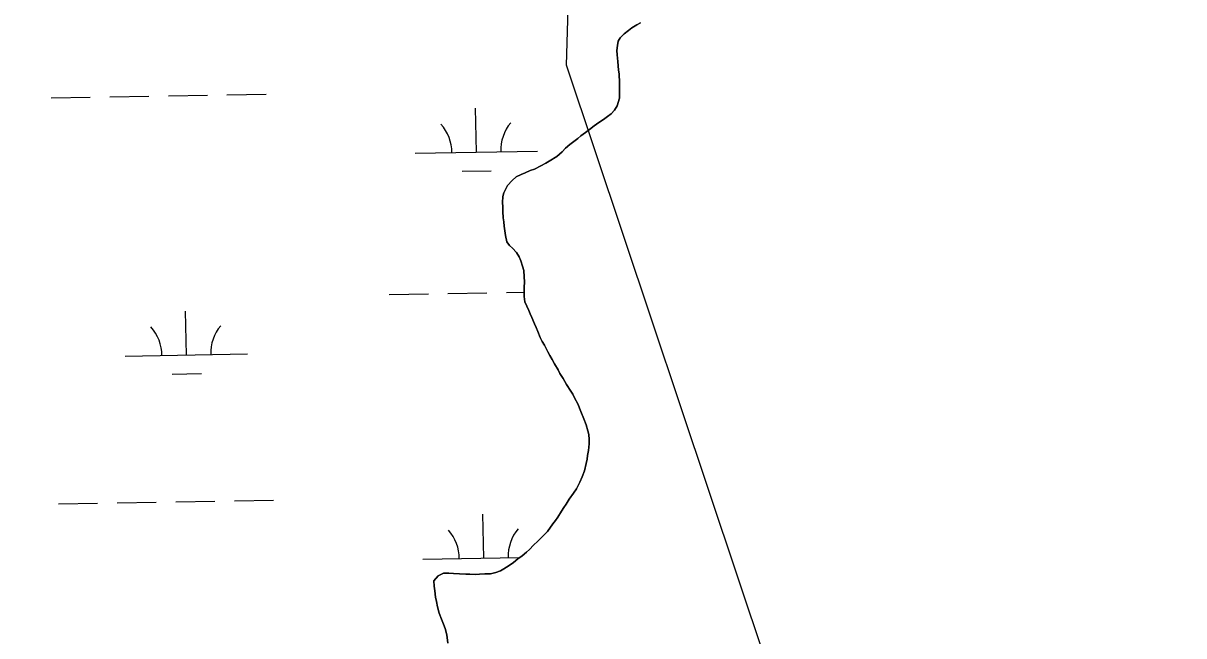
# Model space of a CAD drawing. Extents: x 3925854 to 3964121, y 224593 to 250589.
# Drawn here: x 3955060 to 3956011, y 237442 to 237944 of the extents above; entities that cross this region are included whole.
import ezdxf

# ---------------------------------------------------------------- set-up
doc = ezdxf.new("R2010")
doc.units = 0
for name, color, linetype in [('V-TOPO-SHOR', 7, 'Continuous'), ('V-UTIL-LINE', 7, 'Continuous'), ('V-WETL-SWMP', 7, 'Continuous')]:
    doc.layers.add(name, color=color, linetype=linetype)

msp = doc.modelspace()

# ---------------------------------------------------------------- linework, layer by layer
at = {"layer": 'V-TOPO-SHOR'}
for points in [[(3955483.506, 237686.367), (3955481.464, 237691.329), (3955480.037, 237694.504), (3955478.808, 237697.68), (3955476.564, 237702.839), (3955475.337, 237705.817), (3955474.112, 237708.596), (3955472.484, 237711.967), (3955470.852, 237715.737), (3955470.407, 237720.118), (3955470.364, 237724.302), (3955470.334, 237727.493), (3955470.485, 237732.076), (3955470.444, 237736.064), (3955469.994, 237741.241), (3955468.961, 237744.819), (3955467.522, 237749.189), (3955466.293, 237752.366), (3955464.065, 237755.929), (3955460.638, 237759.483), (3955458.424, 237761.653), (3955456.2, 237764.82), (3955454.951, 237769.989), (3955454.077, 237777.554), (3955453.642, 237781.138), (3955453.21, 237784.323), (3955452.956, 237789.703), (3955452.721, 237793.486), (3955452.686, 237796.875), (3955452.833, 237801.86), (3955453.601, 237804.856), (3955456.727, 237811.068), (3955460.472, 237815.092), (3955463.633, 237817.914), (3955467.997, 237819.952), (3955471.171, 237821.379), (3955475.14, 237823.214), (3955478.716, 237824.246), (3955483.871, 237827.089), (3955488.034, 237829.125), (3955490.809, 237830.749), (3955497.148, 237834.599), (3955501.494, 237838.431), (3955504.253, 237841.648), (3955507.611, 237844.473), (3955510.976, 237846.897), (3955514.138, 237849.523), (3955516.709, 237851.54), (3955520.467, 237854.371), (3955523.831, 237856.795), (3955527.587, 237859.824), (3955531.546, 237862.454), (3955535.308, 237864.885), (3955538.671, 237867.51), (3955541.438, 237869.731), (3955544.397, 237872.751), (3955546.556, 237876.161), (3955548.485, 237882.361), (3955548.432, 237887.542), (3955548.358, 237894.917), (3955548.082, 237902.486), (3955547.453, 237905.47), (3955546.982, 237912.64), (3955546.529, 237918.018), (3955546.296, 237921.404), (3955546.65, 237925.594), (3955547.412, 237929.188), (3955548.979, 237931.996), (3955552.333, 237935.219), (3955555.893, 237938.046), (3955558.463, 237940.065), (3955562.625, 237942.498), (3955565.594, 237944.323)], [(3955407.72, 237436.048), (3955406.854, 237442.817), (3955405.605, 237447.986), (3955404.175, 237451.56), (3955402.537, 237455.727), (3955400.691, 237460.692), (3955399.248, 237465.66), (3955398.404, 237470.235), (3955397.769, 237473.817), (3955397.118, 237478.993), (3955396.681, 237482.775), (3955396.44, 237486.959), (3955399.985, 237491.18), (3955404.148, 237493.218), (3955408.531, 237493.46), (3955412.322, 237493.099), (3955417.309, 237492.751), (3955422.494, 237492.407), (3955425.882, 237492.442), (3955430.269, 237492.286), (3955433.855, 237492.522), (3955438.039, 237492.763), (3955442.62, 237492.81), (3955446.997, 237493.853), (3955450.968, 237495.286), (3955453.542, 237496.909), (3955458.101, 237499.544), (3955461.462, 237502.172), (3955465.218, 237505.199), (3955468.583, 237507.626), (3955472.339, 237510.653), (3955474.708, 237512.67), (3955478.061, 237516.293), (3955481.417, 237519.514), (3955484.77, 237522.939), (3955489.306, 237527.567), (3955493.828, 237533.793), (3955495.993, 237536.605), (3955497.959, 237539.216), (3955500.9, 237544.031), (3955502.862, 237547.039), (3955504.627, 237549.847), (3955507.177, 237553.861), (3955510.714, 237558.879), (3955513.27, 237562.494), (3955516.004, 237567.902), (3955517.954, 237572.308), (3955519.699, 237577.108), (3955521.03, 237583.301), (3955521.794, 237586.697), (3955522.16, 237589.691), (3955522.916, 237593.883), (3955523.459, 237599.272), (3955523.623, 237602.862), (3955523.18, 237607.042), (3955522.353, 237610.024), (3955521.108, 237614.994), (3955519.264, 237619.76), (3955516.61, 237625.91), (3955514.157, 237632.064), (3955511.92, 237636.426), (3955510.288, 237639.998), (3955508.668, 237642.573), (3955505.027, 237647.918), (3955502.184, 237652.872), (3955499.552, 237657.029), (3955498.127, 237660.005), (3955495.088, 237664.758), (3955493.259, 237668.328), (3955491.43, 237671.697), (3955489.806, 237674.671), (3955486.959, 237680.022), (3955485.134, 237683.195), (3955483.506, 237686.367)]]:
    msp.add_lwpolyline(points, dxfattribs=at)
at = {"layer": 'V-UTIL-LINE'}
msp.add_lwpolyline([(3957974.115, 230534.291), (3955504.908, 237909.423), (3955545.434, 239147.844), (3955545.409, 239149.229), (3955617.45, 241317.764), (3951638.507, 243889.773), (3950262.651, 245733.512), (3950260.125, 245737.596), (3948167.454, 248541.726)], dxfattribs=at)
at = {"layer": 'V-WETL-SWMP'}
for p, q in [((3955082.971, 237882.675), (3955114.966, 237883.257)), ((3955130.963, 237883.548), (3955162.958, 237884.13)), ((3955178.956, 237884.421), (3955210.95, 237885.002)), ((3955226.948, 237885.293), (3955258.942, 237885.875)), ((3955431.153, 237838.256), (3955430.498, 237874.25)), ((3955381.161, 237837.347), (3955481.144, 237839.165)), ((3955419.435, 237822.609), (3955443.431, 237823.046)), ((3955359.855, 237721.508), (3955391.85, 237722.09)), ((3955407.847, 237722.381), (3955439.842, 237722.963)), ((3955455.839, 237723.254), (3955470.373, 237723.518)), ((3955193.663, 237672.049), (3955193.008, 237708.043)), ((3955143.671, 237671.14), (3955243.655, 237672.958)), ((3955181.945, 237656.402), (3955205.941, 237656.839)), ((3955089.019, 237550.055), (3955121.014, 237550.637)), ((3955137.012, 237550.928), (3955169.006, 237551.51)), ((3955185.004, 237551.801), (3955216.998, 237552.382)), ((3955232.996, 237552.673), (3955264.99, 237553.255)), ((3955437.201, 237505.636), (3955436.546, 237541.63)), ((3955387.209, 237504.727), (3955466.564, 237506.17))]:
    msp.add_line(p, q, dxfattribs=at)
for points in [[(3955565.595, 237944.323), (3955562.624, 237942.499), (3955558.463, 237940.065), (3955555.892, 237938.045), (3955552.333, 237935.219), (3955548.978, 237931.995), (3955547.412, 237929.189), (3955546.651, 237925.594), (3955546.295, 237921.404), (3955546.529, 237918.018), (3955546.982, 237912.641), (3955547.453, 237905.47), (3955548.082, 237902.487), (3955548.358, 237894.916), (3955548.433, 237887.542), (3955548.486, 237882.36), (3955546.556, 237876.161), (3955544.398, 237872.751), (3955541.439, 237869.731), (3955538.671, 237867.51), (3955535.309, 237864.885), (3955531.547, 237862.455), (3955527.587, 237859.824), (3955523.831, 237856.796), (3955520.467, 237854.37), (3955516.709, 237851.541), (3955514.138, 237849.522), (3955510.976, 237846.898), (3955507.612, 237844.472), (3955504.252, 237841.648), (3955501.494, 237838.431), (3955497.148, 237834.599), (3955490.809, 237830.748), (3955488.035, 237829.125), (3955483.87, 237827.089), (3955478.717, 237824.247), (3955475.14, 237823.214), (3955471.172, 237821.379), (3955467.997, 237819.952), (3955463.633, 237817.914), (3955460.473, 237815.092), (3955456.726, 237811.067), (3955453.601, 237804.857), (3955452.834, 237801.859), (3955452.685, 237796.875), (3955452.72, 237793.486), (3955452.957, 237789.702), (3955453.211, 237784.323), (3955453.642, 237781.138), (3955454.077, 237777.555), (3955454.952, 237769.989), (3955456.2, 237764.82), (3955458.425, 237761.653), (3955460.639, 237759.483), (3955464.064, 237755.93), (3955466.293, 237752.365), (3955467.521, 237749.189), (3955468.961, 237744.818), (3955469.994, 237741.241), (3955470.445, 237736.063), (3955470.485, 237732.077), (3955470.333, 237727.492), (3955470.365, 237724.303), (3955470.408, 237720.118), (3955470.851, 237715.737), (3955472.484, 237711.967), (3955474.112, 237708.595), (3955475.337, 237705.817), (3955476.563, 237702.839), (3955478.808, 237697.68), (3955480.036, 237694.503), (3955481.464, 237691.329), (3955483.507, 237686.366), (3955485.134, 237683.194), (3955486.96, 237680.023), (3955489.805, 237674.671), (3955491.43, 237671.697), (3955493.258, 237668.328), (3955495.088, 237664.758), (3955498.126, 237660.006), (3955499.552, 237657.03), (3955502.185, 237652.871), (3955505.026, 237647.917), (3955508.668, 237642.573), (3955510.289, 237639.998), (3955511.92, 237636.427), (3955514.156, 237632.065), (3955516.611, 237625.911)], [(3955516.611, 237625.911), (3955519.265, 237619.759), (3955521.107, 237614.994), (3955522.353, 237610.024), (3955523.181, 237607.042), (3955523.622, 237602.861), (3955523.459, 237599.272), (3955522.916, 237593.884), (3955522.161, 237589.691), (3955521.793, 237586.697), (3955521.03, 237583.301), (3955519.698, 237577.109), (3955517.953, 237572.307), (3955516.005, 237567.903), (3955513.269, 237562.493), (3955510.715, 237558.879), (3955507.178, 237553.861), (3955504.628, 237549.848), (3955502.862, 237547.04), (3955500.9, 237544.03), (3955497.959, 237539.216), (3955495.992, 237536.605), (3955493.828, 237533.793), (3955489.307, 237527.568), (3955484.77, 237522.938), (3955481.417, 237519.515), (3955478.061, 237516.292), (3955474.709, 237512.67), (3955472.338, 237510.653), (3955468.582, 237507.625), (3955465.218, 237505.199), (3955461.462, 237502.171), (3955458.1, 237499.545), (3955453.542, 237496.908), (3955450.968, 237495.287), (3955446.996, 237493.852), (3955442.621, 237492.81), (3955438.038, 237492.764), (3955433.854, 237492.522), (3955430.269, 237492.286), (3955425.882, 237492.441), (3955422.494, 237492.406), (3955417.309, 237492.752), (3955412.322, 237493.1), (3955408.531, 237493.46), (3955404.149, 237493.217), (3955399.984, 237491.181), (3955396.439, 237486.959), (3955396.681, 237482.776), (3955397.118, 237478.993), (3955397.768, 237473.818), (3955398.403, 237470.236), (3955399.247, 237465.661), (3955400.692, 237460.692), (3955402.537, 237455.728), (3955404.174, 237451.559), (3955405.605, 237447.986), (3955406.854, 237442.816), (3955407.72, 237436.048)]]:
    msp.add_lwpolyline(points, dxfattribs=at)
for centre, start, end in [((3955375.91, 237837.726), 0.269879, 41.813537), ((3955486.378, 237839.735), 140.269876, 181.813534), ((3955138.42, 237671.519), 0.269879, 41.813537), ((3955248.888, 237673.528), 140.269876, 181.813534), ((3955381.958, 237505.106), 0.269879, 41.813537), ((3955492.426, 237507.115), 140.269876, 181.813534)]:
    msp.add_arc(centre, 35.246, start, end, dxfattribs=at)

doc.saveas('drawing.dxf')
